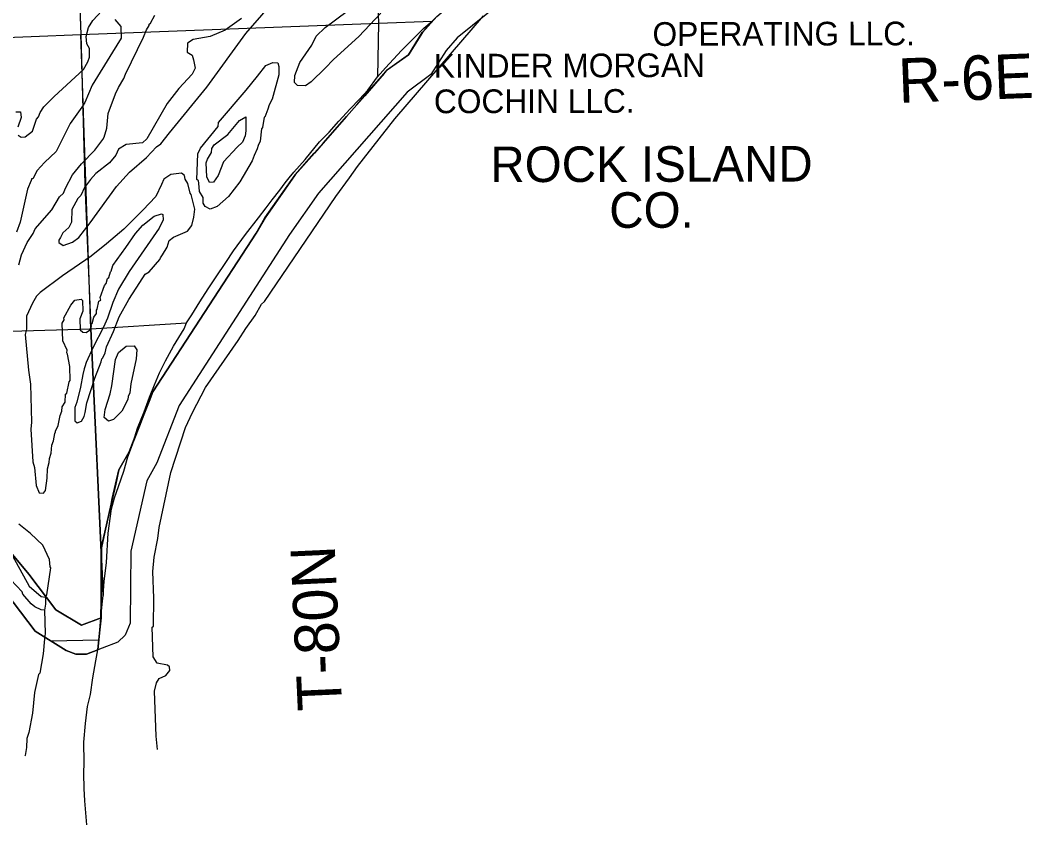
# Model space of a CAD drawing. Extents: x 128.7 to 185.5, y -21.4 to 12.6.
# Drawn here: x 164.229 to 167.643, y -16.34 to -13.626 of the extents above; entities that cross this region are included whole.
import ezdxf

# ---------------------------------------------------------------- set-up
doc = ezdxf.new("R2010")
doc.units = 0
for name, color, linetype in [('tdCoClipBndry', 7, 'Continuous'), ('tdCoCoBndry', 7, 'Continuous'), ('tdCoCoBndryPart', 7, 'Continuous'), ('tdCoCoBndryTxt', 7, 'Continuous'), ('tdCoHydroRiver', 7, 'Continuous'), ('tdCoPipeTxt', 7, 'Continuous'), ('tdCoSectLine', 7, 'Continuous'), ('tdCoSectLinePart', 7, 'Continuous'), ('tdCoStBndry', 7, 'Continuous'), ('tdCoStBndryPart', 7, 'Continuous'), ('tdCoTwpBndryShd', 7, 'Continuous'), ('tdCoTwpRngTxt', 7, 'Continuous')]:
    doc.layers.add(name, color=color, linetype=linetype)

msp = doc.modelspace()

# ---------------------------------------------------------------- linework, layer by layer
at = {"layer": 'tdCoClipBndry'}
msp.add_lwpolyline([(165.9623, -13.4755), (165.704, -13.6854), (165.6665, -13.7273), (165.6146, -13.8083), (165.5355, -13.8682), (165.2354, -14.2091), (165.1382, -14.3481), (164.7658, -14.9249), (164.6897, -15.1187), (164.656, -15.179), (164.6025, -15.4167), (164.5998, -15.6599), (164.5831, -15.6998), (164.5585, -15.7242), (164.4522, -15.7645), (164.4171, -15.7643), (164.3842, -15.7519), (164.2798, -15.6867), (164.1799, -15.5564)], dxfattribs=at)
at = {"layer": 'tdCoCoBndry'}
for p, q in [((165.6352, -13.6127), (165.5866, -13.6671)), ((165.5866, -13.6671), (165.5395, -13.7428)), ((165.5395, -13.7428), (165.4684, -13.7935)), ((165.4684, -13.7935), (165.4578, -13.8056)), ((165.4578, -13.8056), (165.3919, -13.8804)), ((165.3919, -13.8804), (165.3651, -13.9109)), ((165.3651, -13.9109), (165.3302, -13.9506)), ((165.3302, -13.9506), (165.2515, -14.04)), ((165.2515, -14.04), (165.2218, -14.0738)), ((165.2218, -14.0738), (165.1571, -14.1472)), ((165.1571, -14.1472), (165.0556, -14.2923)), ((165.0556, -14.2923), (165.0257, -14.3438)), ((165.0257, -14.3438), (164.6768, -14.8791)), ((164.6768, -14.8791), (164.6661, -14.9063)), ((164.6661, -14.9063), (164.6486, -14.9509)), ((164.6486, -14.9509), (164.6403, -14.972)), ((164.6403, -14.972), (164.6314, -14.9945)), ((164.6314, -14.9945), (164.6143, -15.0381)), ((164.6143, -15.0381), (164.597, -15.0821)), ((164.597, -15.0821), (164.5622, -15.142)), ((164.5622, -15.142), (164.5513, -15.1907)), ((164.5513, -15.1907), (164.5403, -15.2393)), ((164.536, -15.2586), (164.5149, -15.3525)), ((164.5403, -15.2393), (164.536, -15.2586)), ((164.2584, -15.4939), (164.1402, -15.3541)), ((164.1402, -15.3541), (164.2584, -15.4939)), ((164.5149, -15.3525), (164.503, -15.4054)), ((164.503, -15.4054), (164.5027, -15.4646)), ((164.5027, -15.4646), (164.5024, -15.5238)), ((164.3497, -15.6149), (164.2584, -15.4939)), ((164.2584, -15.4939), (164.3497, -15.6149)), ((164.5024, -15.5238), (164.5021, -15.5829)), ((164.5021, -15.5829), (164.5018, -15.6421)), ((164.4357, -15.666), (164.3497, -15.6149)), ((164.3497, -15.6149), (164.4357, -15.666)), ((164.5018, -15.6421), (164.4357, -15.666)), ((164.4357, -15.666), (164.5018, -15.6421)), ((164.5018, -15.6421), (164.4979, -15.6817)), ((164.4979, -15.6817), (164.4942, -15.7163)), ((164.4942, -15.7163), (164.4913, -15.7482)), ((164.4913, -15.7482), (164.491, -15.7498))]:
    msp.add_line(p, q, dxfattribs=at)
for points in [[(165.6352, -13.6127), (165.5866, -13.6671), (165.5395, -13.7428), (165.4684, -13.7935), (165.4578, -13.8056), (165.3919, -13.8804), (165.3651, -13.9109), (165.3302, -13.9506), (165.2515, -14.04), (165.2218, -14.0738), (165.1571, -14.1472), (165.0556, -14.2923), (165.0257, -14.3438), (164.6768, -14.8791), (164.6661, -14.9063), (164.6486, -14.9509), (164.6403, -14.972), (164.6314, -14.9945), (164.6143, -15.0381), (164.597, -15.0821), (164.5622, -15.142), (164.5513, -15.1907), (164.5403, -15.2393), (164.536, -15.2586), (164.5149, -15.3525), (164.503, -15.4054), (164.5027, -15.4646), (164.5024, -15.5238), (164.5021, -15.5829), (164.5018, -15.6421), (164.4357, -15.666), (164.3497, -15.6149), (164.2584, -15.4939), (164.1402, -15.3541)], [(164.5015, -15.6421), (164.5017, -15.5829), (164.502, -15.5238), (164.5023, -15.4646), (164.5026, -15.4054), (164.5145, -15.3525), (164.5356, -15.2586), (164.5399, -15.2393), (164.5509, -15.1907), (164.5618, -15.142), (164.5966, -15.0821), (164.6139, -15.0381), (164.6311, -14.9945), (164.6399, -14.972), (164.6482, -14.9509), (164.6657, -14.9063), (164.6764, -14.8791), (165.0253, -14.3438), (165.0552, -14.2923), (165.1567, -14.1472), (165.2214, -14.0738), (165.2511, -14.04), (165.3298, -13.9506), (165.3647, -13.9109), (165.3916, -13.8804), (165.4574, -13.8056), (165.4681, -13.7935), (165.5391, -13.7428), (165.5863, -13.6671), (165.6349, -13.6127)], [(164.1398, -15.3541), (164.258, -15.4939), (164.3493, -15.6149), (164.4353, -15.666), (164.5015, -15.6421)], [(164.1799, -15.5564), (164.2798, -15.6867), (164.3842, -15.7519), (164.4171, -15.7643), (164.4522, -15.7645), (164.491, -15.7498), (164.4913, -15.7482), (164.4942, -15.7163), (164.4979, -15.6817), (164.5018, -15.6421), (164.4357, -15.666), (164.3497, -15.6149), (164.2584, -15.4939), (164.1402, -15.3541)]]:
    msp.add_lwpolyline(points, dxfattribs=at)
at = {"layer": 'tdCoCoBndryPart'}
msp.add_lwpolyline([(164.1398, -15.3541), (164.258, -15.4939), (164.3493, -15.6149), (164.4353, -15.666), (164.5015, -15.6421)], dxfattribs=at)
at = {"layer": 'tdCoHydroRiver'}
for points in [[(164.2223, -14.0138), (164.232, -14.0197), (164.2461, -14.0192), (164.2707, -13.9994), (164.2834, -13.9594), (164.291, -13.9512), (164.2967, -13.9368), (164.3086, -13.9174), (164.3437, -13.883), (164.4429, -13.7924), (164.4577, -13.7666), (164.4634, -13.7506), (164.4623, -13.7207), (164.4538, -13.7052), (164.4513, -13.6801), (164.4597, -13.6497), (164.4746, -13.6271), (164.5656, -13.5274)], [(164.9763, -13.6194), (164.921, -13.6593), (164.8697, -13.6802), (164.8132, -13.6902), (164.7932, -13.7036), (164.7927, -13.7336), (164.8089, -13.744), (164.8142, -13.7596), (164.82, -13.7878), (164.8097, -13.8072), (164.7642, -13.8562), (164.725, -13.9066), (164.6568, -14.026), (164.6415, -14.0392), (164.5865, -14.0444), (164.5603, -14.0612), (164.5515, -14.0804), (164.5304, -14.1065), (164.4844, -14.1429), (164.4662, -14.1625), (164.4461, -14.1902), (164.4341, -14.2175), (164.4233, -14.2273), (164.4036, -14.2644), (164.4016, -14.3071), (164.3926, -14.3248), (164.3724, -14.3429), (164.3649, -14.359), (164.359, -14.3671), (164.3593, -14.375), (164.374, -14.3855), (164.4052, -14.3748), (164.4268, -14.3582), (164.4647, -14.3095), (164.5541, -14.1861), (164.5983, -14.1387), (164.6551, -14.0892), (164.6886, -14.0532), (164.7041, -14.0432), (164.7328, -14.0058), (164.8587, -13.8511), (164.9909, -13.6709), (165.0982, -13.5454)], [(164.5486, -13.6227), (164.5685, -13.6473), (164.57, -13.6867), (164.5401, -13.7336), (164.4717, -13.845), (164.447, -13.9028), (164.4411, -13.9125), (164.4366, -13.919), (164.3976, -13.9741), (164.3506, -14.069), (164.3107, -14.1052), (164.2864, -14.133), (164.2715, -14.1604), (164.2667, -14.1605), (164.2654, -14.1669), (164.2537, -14.1958), (164.2292, -14.3072), (164.2162, -14.3408)], [(164.2247, -14.451), (164.2329, -14.4176), (164.2519, -14.3758), (164.2732, -14.345), (164.2791, -14.329), (164.336, -14.2653), (164.3617, -14.2217), (164.3756, -14.2086), (164.3814, -14.1926), (164.4055, -14.1475), (164.4361, -14.11), (164.4807, -14.0641), (164.5082, -14.0284), (164.5127, -14.0203), (164.5213, -13.99), (164.5258, -13.9409), (164.5501, -13.8737), (164.5604, -13.8528), (164.5782, -13.8221), (164.584, -13.8077), (164.6456, -13.6823), (164.6557, -13.6582), (164.6647, -13.6437), (164.6645, -13.6389), (164.6691, -13.6356), (164.6838, -13.6082)], [(164.692, -16.0855), (164.6882, -16.0408), (164.6825, -15.8895), (164.6893, -15.8608), (164.6983, -15.8463), (164.72, -15.836), (164.7336, -15.8197), (164.7331, -15.8071), (164.7266, -15.801), (164.6916, -15.7944), (164.6782, -15.7728), (164.6744, -15.6735), (164.6791, -15.6702), (164.6803, -15.5754), (164.6769, -15.4855), (164.6814, -15.4364), (164.6933, -15.3744), (164.6982, -15.3364), (164.7371, -15.1518), (164.7867, -15), (164.81, -14.9486), (164.8542, -14.8648), (164.9651, -14.706), (164.9907, -14.6656), (165.0224, -14.6218), (165.0433, -14.5831), (165.0541, -14.5748), (165.2938, -14.2201), (165.3407, -14.1568), (165.3679, -14.1194), (165.4935, -13.9585), (165.7928, -13.611)], [(165.4461, -13.6018), (165.3717, -13.6804), (165.2861, -13.7578), (165.2588, -13.7872), (165.2116, -13.8332), (165.1916, -13.8466), (165.1647, -13.846), (165.1549, -13.8353), (165.1556, -13.8116), (165.1729, -13.7683), (165.2133, -13.71), (165.228, -13.6794), (165.2584, -13.6499), (165.3322, -13.595)], [(164.9702, -14.1706), (164.932, -14.2201), (164.8933, -14.2537), (164.8697, -14.2628), (164.8536, -14.2538), (164.847, -14.2429), (164.8464, -14.2238), (164.8347, -14.2035), (164.8323, -14.175), (164.8304, -14.1671), (164.8255, -14.1625), (164.8289, -14.0769), (164.8377, -14.0575), (164.8968, -13.9839), (164.8979, -13.9712), (164.9917, -13.8619), (165.0294, -13.8147), (165.058, -13.7789), (165.0813, -13.7686), (165.0987, -13.7695), (165.1024, -13.782), (165.1018, -13.8104), (165.0796, -13.8918), (165.0693, -13.9111), (165.0651, -13.9255), (165.0551, -13.9527), (165.0519, -13.9528), (165.0469, -13.9877), (165.0439, -13.9926), (165.0392, -14.0338), (165.0318, -14.0483), (165.0291, -14.0594), (165.0189, -14.0819), (165.0114, -14.0999), (164.9702, -14.1706)], [(164.2146, -13.9352), (164.2304, -13.9346), (164.2326, -13.9534), (164.2213, -13.987)], [(164.9687, -13.9638), (164.9903, -13.952), (164.9905, -13.9993), (164.9879, -14.0152), (164.9793, -14.0376), (164.961, -14.0541), (164.9155, -14.1031), (164.8967, -14.1496), (164.8817, -14.1723), (164.8675, -14.1728), (164.859, -14.1542), (164.8572, -14.1069), (164.8614, -14.0941), (164.8748, -14.0715), (164.8759, -14.0588), (164.8833, -14.0459), (164.9294, -14.0111), (164.9687, -13.9638)], [(164.4354, -14.9783), (164.4443, -14.9622), (164.4485, -14.9494), (164.4536, -14.9161), (164.4805, -14.833), (164.5021, -14.7785), (164.5049, -14.7674), (164.5079, -14.7641), (164.5152, -14.748), (164.5207, -14.7273), (164.5441, -14.6759), (164.5628, -14.6263), (164.5953, -14.5682), (164.6326, -14.51), (164.6505, -14.4825), (164.6644, -14.4741), (164.7008, -14.4333), (164.7021, -14.4269), (164.7097, -14.4172), (164.7245, -14.3914), (164.7315, -14.369), (164.7469, -14.3574), (164.7935, -14.3367), (164.8085, -14.3186), (164.8151, -14.2898), (164.8187, -14.2627), (164.8055, -14.214), (164.8022, -14.2094), (164.7944, -14.1764), (164.7856, -14.1622), (164.7833, -14.1494), (164.7732, -14.1416), (164.7377, -14.1465), (164.7138, -14.1619), (164.7062, -14.1797), (164.6869, -14.2199), (164.6426, -14.2659), (164.5782, -14.33), (164.5197, -14.3797), (164.4689, -14.4212), (164.3713, -14.4882), (164.2961, -14.5447), (164.2839, -14.5562), (164.2706, -14.5803), (164.2501, -14.6237), (164.2502, -14.6679), (164.2461, -14.6855), (164.2569, -14.8066), (164.2634, -14.8537), (164.2666, -14.9815), (164.2643, -15.0052), (164.2716, -15.1155), (164.277, -15.1342), (164.2825, -15.1956), (164.2929, -15.2204), (164.3071, -15.2215), (164.3147, -15.2117), (164.3194, -15.1705), (164.3214, -15.1389), (164.3269, -15.1181), (164.328, -15.1039), (164.3337, -15.0863), (164.3358, -15.0594), (164.3416, -15.045), (164.3454, -15.0196), (164.3483, -15.0147), (164.3482, -15.0116), (164.357, -14.9923), (164.3636, -14.9589), (164.3694, -14.9445), (164.3705, -14.9302), (164.3809, -14.9141), (164.3815, -14.8872), (164.3861, -14.8839), (164.3941, -14.8457), (164.3971, -14.8408), (164.3969, -14.7935), (164.3891, -14.7527), (164.3858, -14.7481), (164.387, -14.7386), (164.3732, -14.7075), (164.371, -14.6476), (164.3769, -14.6364), (164.3766, -14.6301), (164.4003, -14.5866), (164.4139, -14.5703), (164.4342, -14.5664), (164.4391, -14.5709), (164.4405, -14.6072), (164.4304, -14.6328), (164.4318, -14.6706), (164.44, -14.6782), (164.4511, -14.6794), (164.4634, -14.671), (164.4692, -14.6582), (164.469, -14.6519), (164.472, -14.6486), (164.4776, -14.6279), (164.4866, -14.6149), (164.4861, -14.6039), (164.4892, -14.6006), (164.4945, -14.5736), (164.5007, -14.5702), (164.4987, -14.5608), (164.513, -14.5208), (164.5191, -14.5143), (164.5232, -14.4967), (164.5278, -14.4934), (164.5334, -14.4743), (164.5365, -14.4726), (164.5421, -14.4534), (164.5856, -14.3918), (164.6186, -14.3448), (164.6428, -14.317), (164.6811, -14.2872), (164.7061, -14.2784), (164.7109, -14.2814), (164.7116, -14.2987), (164.6984, -14.3276), (164.5965, -14.4735), (164.5609, -14.5332), (164.542, -14.5781), (164.5235, -14.6309), (164.5104, -14.6614), (164.475, -14.729), (164.4517, -14.7804), (164.4475, -14.7948), (164.4446, -14.8012), (164.4405, -14.8203), (164.4327, -14.8632), (164.4204, -14.9142), (164.4131, -14.9318), (164.4133, -14.9776), (164.4214, -14.9836), (164.4354, -14.9783)], [(164.5269, -14.9781), (164.5123, -14.966), (164.516, -14.939), (164.533, -14.8863), (164.5383, -14.8593), (164.5508, -14.7704), (164.5609, -14.7463), (164.587, -14.7248), (164.6138, -14.7238), (164.6222, -14.7377), (164.6201, -14.7678), (164.6028, -14.8521), (164.5991, -14.8822), (164.5933, -14.8951), (164.5921, -14.9046), (164.5715, -14.9448), (164.5441, -14.9727), (164.5269, -14.9781)], [(164.3139, -15.5717), (164.3183, -15.5636), (164.3323, -15.4731), (164.3306, -15.47), (164.3281, -15.4449), (164.3058, -15.3968), (164.2633, -15.3573), (164.2242, -15.3256)], [(164.3108, -15.616), (164.2997, -15.6148), (164.2788, -15.6046), (164.2658, -15.594), (164.2377, -15.5619), (164.2359, -15.5541), (164.1783, -15.4931), (164.1375, -15.4551), (164.1132, -15.4403), (164.0779, -15.4242), (164.0097, -15.4157), (163.9873, -15.4086), (163.9546, -15.3767), (163.9341, -15.3775), (163.9091, -15.3847), (163.8771, -15.4159), (163.8538, -15.4262), (163.8158, -15.4245), (163.7761, -15.4181), (163.7399, -15.4194)], [(164.191, -15.4105), (164.2588, -15.5343), (164.2996, -15.5691), (164.3139, -15.5717), (164.3148, -15.5953), (164.3108, -15.616), (164.3137, -15.6948), (164.3112, -15.7123), (164.3068, -15.763), (164.295, -15.8281), (164.2905, -15.833), (164.2769, -15.8935), (164.2701, -15.9633), (164.2583, -16.0284), (164.2512, -16.0492), (164.2507, -16.0792), (164.2454, -16.1063), (164.2445, -16.1073)]]:
    msp.add_lwpolyline(points, dxfattribs=at)
at = {"layer": 'tdCoSectLine'}
for points in [[(165.4001, -12.6328), (165.4378, -13.6355)], [(164.3962, -12.6721), (164.4341, -13.6744)], [(165.6194, -13.6292), (165.6349, -13.6127), (165.6734, -13.5808), (165.7074, -13.5535), (165.744, -13.5248), (165.796, -13.4833), (165.8244, -13.4623), (165.8557, -13.4359), (165.888, -13.4086), (165.9262, -13.3664), (165.974, -13.3144), (166.0176, -13.2647), (166.0551, -13.2143), (166.0786, -13.1803), (166.0987, -13.1527), (166.1194, -13.1243), (166.1382, -13.1066), (166.1705, -13.0842), (166.1933, -13.0621), (166.2346, -13.0259), (166.2933, -12.9783), (166.3359, -12.9458), (166.3966, -12.9001), (166.4158, -12.8892)], [(164.4341, -13.6744), (165.4378, -13.6355)], [(165.4354, -13.8169), (165.4618, -13.786), (165.5159, -13.7277), (165.5614, -13.6829), (165.5917, -13.6526), (165.6194, -13.6292)], [(165.4378, -13.6355), (165.4354, -13.8169)], [(165.4378, -13.6355), (165.6194, -13.6292)], [(163.427, -13.7141), (164.4341, -13.6744)], [(164.4672, -14.6665), (164.4341, -13.6744)], [(164.4341, -13.6744), (164.4468, -14.1792), (164.4671, -14.6665)], [(164.7905, -14.6466), (164.8087, -14.6199), (164.8354, -14.5761), (164.8634, -14.532), (164.8908, -14.4911), (164.9228, -14.4424), (164.9492, -14.4032), (164.9891, -14.3482), (165.0337, -14.2925), (165.0596, -14.2586), (165.0791, -14.2319), (165.1048, -14.1986), (165.1237, -14.1745), (165.1372, -14.1577), (165.1526, -14.1384), (165.1905, -14.0955), (165.2396, -14.036), (165.2722, -14.003), (165.3039, -13.9664), (165.3431, -13.9249), (165.3744, -13.8923), (165.4028, -13.8611), (165.4354, -13.8169)], [(164.4672, -14.6666), (164.7905, -14.6466)], [(164.5086, -15.5663), (164.5127, -15.5186), (164.5203, -15.4547), (164.5263, -15.3562), (164.5372, -15.2735), (164.5471, -15.2372), (164.5603, -15.1984), (164.5788, -15.1463), (164.5927, -15.0982), (164.6078, -15.0567), (164.6253, -15.0023), (164.6471, -14.9463), (164.6656, -14.8969), (164.6817, -14.8554), (164.6992, -14.8152), (164.719, -14.7747), (164.746, -14.725), (164.782, -14.6666), (164.7905, -14.6466)], [(163.4585, -14.6962), (164.4671, -14.6665)], [(164.4671, -14.6665), (164.4671, -14.6666)], [(164.4671, -14.6665), (164.4672, -14.6665)], [(164.4671, -14.6666), (164.4672, -14.6666)], [(164.4671, -14.6666), (164.5086, -15.5663)], [(164.4672, -14.6666), (164.4672, -14.6665)], [(164.5086, -15.5663), (164.4672, -14.6666)], [(164.4939, -15.7163), (164.4975, -15.6817), (164.5015, -15.6421), (164.5071, -15.5858), (164.5086, -15.5663)], [(164.3326, -15.7197), (164.4939, -15.7163)], [(164.4906, -15.75), (164.4909, -15.7482), (164.4939, -15.7163)]]:
    msp.add_lwpolyline(points, dxfattribs=at)
at = {"layer": 'tdCoSectLinePart'}
for points in [[(165.4001, -12.6328), (165.4378, -13.6355)], [(165.6194, -13.6292), (165.6349, -13.6127), (165.6734, -13.5808), (165.7074, -13.5535), (165.744, -13.5248), (165.796, -13.4833), (165.8244, -13.4623), (165.8557, -13.4359), (165.888, -13.4086), (165.9262, -13.3664), (165.974, -13.3144), (166.0176, -13.2647), (166.0551, -13.2143), (166.0786, -13.1803), (166.0987, -13.1527), (166.1194, -13.1243), (166.1382, -13.1066), (166.1705, -13.0842), (166.1933, -13.0621), (166.2346, -13.0259), (166.2933, -12.9783), (166.3359, -12.9458), (166.3966, -12.9001), (166.4158, -12.8892)], [(164.4159, -13.1935), (164.4341, -13.6744)], [(164.4341, -13.6744), (165.4378, -13.6355)], [(165.4354, -13.8169), (165.4618, -13.786), (165.5159, -13.7277), (165.5614, -13.6829), (165.5917, -13.6526), (165.6194, -13.6292)], [(165.4378, -13.6355), (165.4354, -13.8169)], [(165.4378, -13.6355), (165.6194, -13.6292)], [(163.427, -13.7141), (164.4341, -13.6744)], [(164.4672, -14.6665), (164.4341, -13.6744)], [(164.4341, -13.6744), (164.4468, -14.1792), (164.4671, -14.6665)], [(164.7905, -14.6466), (164.8087, -14.6199), (164.8354, -14.5761), (164.8634, -14.532), (164.8908, -14.4911), (164.9228, -14.4424), (164.9492, -14.4032), (164.9891, -14.3482), (165.0337, -14.2925), (165.0596, -14.2586), (165.0791, -14.2319), (165.1048, -14.1986), (165.1237, -14.1745), (165.1372, -14.1577), (165.1526, -14.1384), (165.1905, -14.0955), (165.2396, -14.036), (165.2722, -14.003), (165.3039, -13.9664), (165.3431, -13.9249), (165.3744, -13.8923), (165.4028, -13.8611), (165.4354, -13.8169)], [(164.4672, -14.6666), (164.7905, -14.6466)], [(164.5086, -15.5663), (164.5127, -15.5186), (164.5203, -15.4547), (164.5263, -15.3562), (164.5372, -15.2735), (164.5471, -15.2372), (164.5603, -15.1984), (164.5788, -15.1463), (164.5927, -15.0982), (164.6078, -15.0567), (164.6253, -15.0023), (164.6471, -14.9463), (164.6656, -14.8969), (164.6817, -14.8554), (164.6992, -14.8152), (164.719, -14.7747), (164.746, -14.725), (164.782, -14.6666), (164.7905, -14.6466)], [(163.4585, -14.6962), (164.4671, -14.6665)], [(164.4671, -14.6665), (164.4672, -14.6665)], [(164.4671, -14.6665), (164.4671, -14.6666)], [(164.4671, -14.6666), (164.4672, -14.6666)], [(164.4671, -14.6666), (164.5086, -15.5663)], [(164.4672, -14.6666), (164.4672, -14.6665)], [(164.5086, -15.5663), (164.4672, -14.6666)], [(164.4939, -15.7163), (164.4975, -15.6817), (164.5015, -15.6421), (164.5071, -15.5858), (164.5086, -15.5663)], [(164.3326, -15.7197), (164.4939, -15.7163)], [(164.4906, -15.75), (164.4909, -15.7482), (164.4939, -15.7163)]]:
    msp.add_lwpolyline(points, dxfattribs=at)
at = {"layer": 'tdCoStBndry'}
for points in [[(164.5145, -15.3525), (164.5356, -15.2586), (164.5399, -15.2393), (164.5509, -15.1907), (164.5618, -15.142), (164.5966, -15.0821), (164.6139, -15.0381), (164.6311, -14.9945), (164.6399, -14.972), (164.6482, -14.9509), (164.6657, -14.9063), (164.6764, -14.8791), (165.0253, -14.3438), (165.0552, -14.2923), (165.1567, -14.1472), (165.2214, -14.0738), (165.2511, -14.04), (165.3298, -13.9506), (165.3647, -13.9109), (165.3916, -13.8804), (165.4574, -13.8056), (165.4681, -13.7935), (165.5391, -13.7428), (165.5863, -13.6671), (165.6349, -13.6127)], [(164.4906, -15.75), (164.4909, -15.7482), (164.4939, -15.7163), (164.4975, -15.6817), (164.5015, -15.6421), (164.5017, -15.5829), (164.502, -15.5238), (164.5023, -15.4646), (164.5026, -15.4054), (164.5145, -15.3525)]]:
    msp.add_lwpolyline(points, dxfattribs=at)
at = {"layer": 'tdCoStBndryPart'}
msp.add_lwpolyline([(164.4537, -16.3396), (164.4471, -16.2586), (164.4445, -16.2174), (164.4442, -16.1663), (164.4446, -16.1294), (164.4442, -16.0608), (164.4489, -15.9981), (164.4565, -15.9403), (164.4667, -15.8998), (164.4737, -15.8438), (164.4843, -15.7868), (164.4906, -15.75), (164.4909, -15.7482), (164.4939, -15.7163), (164.4975, -15.6817), (164.5015, -15.6421), (164.5017, -15.5829), (164.502, -15.5238), (164.5023, -15.4646), (164.5026, -15.4054), (164.5145, -15.3525), (164.5356, -15.2586), (164.5399, -15.2393), (164.5509, -15.1907), (164.5618, -15.142), (164.5966, -15.0821), (164.6139, -15.0381), (164.6311, -14.9945), (164.6399, -14.972), (164.6482, -14.9509), (164.6657, -14.9063), (164.6764, -14.8791), (165.0253, -14.3438), (165.0552, -14.2923), (165.1567, -14.1472), (165.2214, -14.0738), (165.2511, -14.04), (165.3298, -13.9506), (165.3647, -13.9109), (165.3916, -13.8804), (165.4574, -13.8056), (165.4681, -13.7935), (165.5391, -13.7428), (165.5863, -13.6671), (165.6349, -13.6127)], dxfattribs=at)
at = {"layer": 'tdCoTwpBndryShd'}
msp.add_lwpolyline([(164.1398, -15.3541), (164.258, -15.4939), (164.3493, -15.6149), (164.4353, -15.666), (164.5015, -15.6421), (164.5017, -15.5829), (164.502, -15.5238), (164.5023, -15.4646), (164.5026, -15.4054), (164.5145, -15.3525), (164.5356, -15.2586), (164.5399, -15.2393), (164.5509, -15.1907), (164.5618, -15.142), (164.5966, -15.0821), (164.6139, -15.0381), (164.6311, -14.9945), (164.6399, -14.972), (164.6482, -14.9509), (164.6657, -14.9063), (164.6764, -14.8791), (165.0253, -14.3438), (165.0552, -14.2923), (165.1567, -14.1472), (165.2214, -14.0738), (165.2511, -14.04), (165.3298, -13.9506), (165.3647, -13.9109), (165.3916, -13.8804), (165.4574, -13.8056), (165.4681, -13.7935), (165.5391, -13.7428), (165.5863, -13.6671), (165.6349, -13.6127)], dxfattribs=at)

# ---------------------------------------------------------------- texts
at = {"layer": 'tdCoCoBndryTxt'}
for s, p in [('ROCK ISLAND', (165.8161, -14.172)), ('CO.', (166.2174, -14.3262))]:
    msp.add_text(s, height=0.12, rotation=0.1254, dxfattribs=at).set_placement(p)
at = {"layer": 'tdCoPipeTxt'}
for s, p in [('OPERATING LLC.', (166.3633, -13.7123)), ('KINDER MORGAN', (165.6251, -13.8194)), ('COCHIN LLC.', (165.6254, -13.9394))]:
    msp.add_text(s, height=0.08, rotation=0.1277, dxfattribs=at).set_placement(p)
at = {"layer": 'tdCoTwpRngTxt'}
for s, rotation, p in [('R-6E', 2.2207, (167.1954, -13.9048)), ('T-80N', 92.6439, (165.3161, -15.9513))]:
    msp.add_text(s, height=0.15, rotation=rotation, dxfattribs=at).set_placement(p)

doc.saveas('drawing.dxf')
